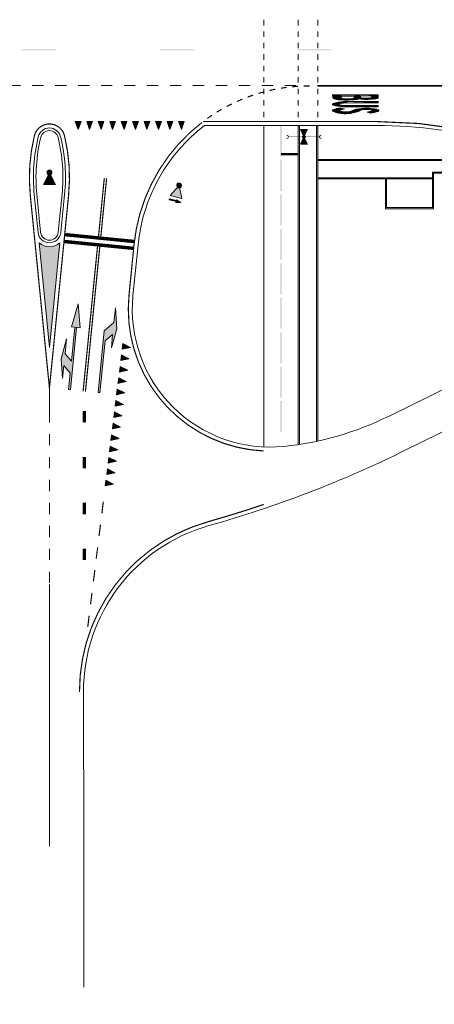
# Model space of a CAD drawing. Header units: metres. Extents: x -699 to 2316, y -1199 to 781.
# Tile 587 of 593: x 1278 to 1314, y 198 to 283. Entities that reach past the tile are written whole.
import ezdxf

# ---------------------------------------------------------------- set-up
doc = ezdxf.new("R2010")
doc.units = ezdxf.units.M
doc.header["$PDMODE"] = 1
for name, color, linetype, lineweight in [('B-WA-VH-VERHARDING-G', 252, 'Continuous', 18), ('B-WA-VW-MARKERING-G', 7, 'Continuous', 18), ('X-XX-AL-M', 7, 'Continuous', 18)]:
    doc.layers.add(name, color=color, linetype=linetype, lineweight=lineweight)
doc.styles.add('NLCS-ISO Standaard', font='NLCS-ISO.ttf')
doc.dimstyles.new('NLCS-M2000-T25-Pijl-A', dxfattribs={"dimtxt": 5, "dimasz": 3.75, "dimexe": 4, "dimexo": 4, "dimgap": 1.4, "dimtad": 1, "dimlfac": -1, "dimzin": 0, "dimdsep": 46, "dimtxsty": 'NLCS-ISO Standaard', "dimblk": 'Pijl', "dimblk1": 'Pijl', "dimblk2": 'Pijl', "dimcen": 2.5, "dimdle": 2, "dimclrd": 256, "dimclre": 256, "dimclrt": 256, "dimadec": 0, "dimazin": 0, "dimtfac": 1, "dimtofl": 0, "dimtmove": 0, "dimatfit": 3, "dimldrblk": 'Pijl', "dimfxl": 1, "dimtolj": 1, "dimtzin": 0, "dimlwd": 18, "dimlwe": 18, "dimarcsym": 0})

# ---------------------------------------------------------------- blocks, each defined once
blk = doc.blocks.new('70000004')
blk.add_lwpolyline([(-0.349125, -0.6982499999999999), (0, 0), (0.349125, -0.6982499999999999)], close=True)
at = {"const_width": 0.05}
blk.add_lwpolyline([(0, 0.115, -1), (0, -0.115, -1), (0, 0.115, -1)], format="xyb", dxfattribs=at)
blk.add_lwpolyline([(0, 0.14, -1), (0, -0.14, -1), (0, 0.14)], format="xyb", close=True)
for points in [[(-0.008142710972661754, 0.007405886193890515), (-0.008142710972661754, 0.007405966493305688), (-0.00814266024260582, 0.007405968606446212), (-0.008142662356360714, 0.007405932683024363), (-0.008142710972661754, 0.007405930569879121), (-0.008142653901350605, 0.007405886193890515)], [(-0.008142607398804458, 0.007405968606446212), (-0.00814257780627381, 0.007405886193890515), (-0.008142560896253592, 0.007405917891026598), (-0.008142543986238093, 0.007405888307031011), (-0.008142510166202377, 0.007405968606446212)], [(-0.00814241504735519, 0.007405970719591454), (-0.00814246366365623, 0.007405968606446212), (-0.008142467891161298, 0.007405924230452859), (-0.008142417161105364, 0.007405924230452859), (-0.008142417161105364, 0.007405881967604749), (-0.008142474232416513, 0.007405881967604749)]]:
    blk.add_lwpolyline(points)
for points in [[(0, 0), (-0.349125, -0.6982499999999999), (0.349125, -0.6982499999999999)], [(-0.09148301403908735, 0.09107076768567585), (0.09099107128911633, 0.09107076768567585), (-0.09224016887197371, -0.08983681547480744), (0.0917482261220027, -0.09135068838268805)]]:
    blk.add_solid(points)
blk = doc.blocks.new('70000006')
for points in [[(-0.349125, -0.6982499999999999), (0, 0), (0.349125, -0.6982499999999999)], [(0.3491249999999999, -0.92775), (0.06912499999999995, -0.84775), (0.06912499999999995, -0.8977499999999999), (-0.349125, -0.8977499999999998), (-0.349125, -0.9577499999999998), (0.06912499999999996, -0.95775), (0.06912499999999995, -1.00775)]]:
    blk.add_lwpolyline(points, close=True)
blk.add_lwpolyline([(0, 0.14, -1), (0, -0.14, -1), (0, 0.14)], format="xyb", close=True)
at = {"const_width": 0.05}
blk.add_lwpolyline([(0, 0.115, -1), (0, -0.115, -1), (0, 0.115, -1)], format="xyb", dxfattribs=at)
for points in [[(0, 0), (-0.349125, -0.6982499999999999), (0.349125, -0.6982499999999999)], [(-0.09148301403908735, 0.09107076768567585), (0.09099107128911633, 0.09107076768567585), (-0.09224016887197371, -0.08983681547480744), (0.0917482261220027, -0.09135068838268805)], [(0.06912499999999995, -0.8977499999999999), (0.06912499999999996, -0.95775), (-0.349125, -0.8977499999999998), (-0.349125, -0.9577499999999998)], [(0.3491249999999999, -0.92775), (0.06912499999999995, -0.84775), (0.06912499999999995, -1.00775)]]:
    blk.add_solid(points)
blk = doc.blocks.new('70001002')
blk.add_lwpolyline([(-0.209475, -0.4189499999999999), (0, 0), (0.209475, -0.4189499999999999)], close=True)
blk.add_lwpolyline([(0, 0.084, -1), (0, -0.084, -1), (0, 0.084)], format="xyb", close=True)
at = {"const_width": 0.03}
blk.add_lwpolyline([(0, 0.069, -1), (0, -0.069, -1), (0, 0.069, -1)], format="xyb", dxfattribs=at)
for points in [[(0, 0), (-0.209475, -0.4189499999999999), (0.209475, -0.4189499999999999)], [(-0.0548898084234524, 0.05464246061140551), (0.0545946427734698, 0.05464246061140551), (-0.05534410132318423, -0.05390208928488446), (0.05504893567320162, -0.05481041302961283)]]:
    blk.add_solid(points)
blk = doc.blocks.new('70001004')
at = {"const_width": 0.025}
blk.add_lwpolyline([(0.1150000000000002, 6.938893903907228e-18), (1.347118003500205, 6.938893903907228e-18)], dxfattribs=at)
blk.add_lwpolyline([(1.487118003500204, 0.1399999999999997, 1), (1.487118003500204, -0.1399999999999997, 1)], format="xyb")
blk = doc.blocks.new('Pijl')
h = blk.add_hatch(color=256)
h.paths.add_polyline_path([(2.220446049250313e-16, 0), (-1.75, 0.352142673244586), (-1.749922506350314, 1.310063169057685e-14)])
h.paths.add_polyline_path([(-1.749922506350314, 1.310063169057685e-14), (-1.749845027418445, -0.3520757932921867), (0, 0)])
for p, q in [((0, 0), (-1.75, 0.352142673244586)), ((-1.75, 0.352142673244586), (-1.749845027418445, -0.3520757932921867)), ((-1.901878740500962, 1.4210854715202e-14), (0, 0)), ((0, 0), (-1.749845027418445, -0.3520757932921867))]:
    blk.add_line(p, q)
blk = doc.blocks.new('*D97')
at = {"layer": 'Defpoints', "color": 0, "transparency": 16777216}
for p in [(1252.280027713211, 238.9769916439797), (1332.280027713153, 218.976991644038), (1332.280027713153, 153.7192290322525)]:
    blk.add_point(p, dxfattribs=at)
at = {"layer": 'X-XX-AL-M', "lineweight": 18, "transparency": 16777216}
for p, q in [((1252.280027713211, 234.9769916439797), (1252.280027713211, 149.7192290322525)), ((1332.280027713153, 214.976991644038), (1332.280027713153, 149.7192290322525)), ((1256.030027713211, 153.7192290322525), (1328.530027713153, 153.7192290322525))]:
    blk.add_line(p, q, dxfattribs=at)
at = {"layer": 'X-XX-AL-M', "lineweight": 18, "transparency": 16777216, "xscale": 3.75, "yscale": 3.75, "zscale": 3.75, "rotation": 180}
blk.add_blockref('Pijl', (1252.280027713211, 153.7192290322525), dxfattribs=at)
at = {"layer": 'X-XX-AL-M', "lineweight": 18, "transparency": 16777216, "xscale": 3.75, "yscale": 3.75, "zscale": 3.75}
blk.add_blockref('Pijl', (1332.280027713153, 153.7192290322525), dxfattribs=at)
at = {"layer": 'X-XX-AL-M', "transparency": 16777216, "insert": (1292.280027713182, 157.6211229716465), "char_height": 5, "attachment_point": 5, "style": 'NLCS-ISO Standaard'}
blk.add_mtext('\\A1;80.00 m1', dxfattribs=at)
blk = doc.blocks.new('*D101')
at = {"layer": 'Defpoints', "color": 0, "transparency": 16777216}
for p in [(1252.280027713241, 238.9769916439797), (1552.28002771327, 218.976991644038), (1552.28002771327, 137.2675853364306)]:
    blk.add_point(p, dxfattribs=at)
at = {"layer": 'X-XX-AL-M', "lineweight": 18, "transparency": 16777216}
for p, q in [((1252.280027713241, 234.9769916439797), (1252.280027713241, 133.2675853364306)), ((1552.28002771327, 214.976991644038), (1552.28002771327, 133.2675853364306)), ((1256.030027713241, 137.2675853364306), (1548.53002771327, 137.2675853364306))]:
    blk.add_line(p, q, dxfattribs=at)
at = {"layer": 'X-XX-AL-M', "lineweight": 18, "transparency": 16777216, "xscale": 3.75, "yscale": 3.75, "zscale": 3.75, "rotation": 180}
blk.add_blockref('Pijl', (1252.280027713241, 137.2675853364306), dxfattribs=at)
at = {"layer": 'X-XX-AL-M', "lineweight": 18, "transparency": 16777216, "xscale": 3.75, "yscale": 3.75, "zscale": 3.75}
blk.add_blockref('Pijl', (1552.28002771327, 137.2675853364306), dxfattribs=at)
at = {"layer": 'X-XX-AL-M', "transparency": 16777216, "insert": (1402.280027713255, 141.1694792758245), "char_height": 5, "attachment_point": 5, "style": 'NLCS-ISO Standaard'}
blk.add_mtext('\\A1;300.00 m1', dxfattribs=at)

msp = doc.modelspace()

# ---------------------------------------------------------------- hatches: boundary and pattern name
at = {"layer": 'B-WA-VW-MARKERING-G', "linetype": 'Continuous', "lineweight": 5}
for points in [[(1283.18836293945, 274.5847067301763), (1283.68836293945, 274.5847067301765), (1283.43836293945, 273.8847067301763)], [(1284.18836293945, 274.5847067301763), (1284.68836293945, 274.5847067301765), (1284.43836293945, 273.8847067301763)], [(1285.18836293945, 274.5847067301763), (1285.68836293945, 274.5847067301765), (1285.43836293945, 273.8847067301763)], [(1286.18836293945, 274.5847067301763), (1286.68836293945, 274.5847067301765), (1286.43836293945, 273.8847067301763)], [(1287.18836293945, 274.5847067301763), (1287.68836293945, 274.5847067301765), (1287.43836293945, 273.8847067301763)], [(1288.18836293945, 274.5847067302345), (1288.68836293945, 274.5847067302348), (1288.43836293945, 273.8847067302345)], [(1289.18836293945, 274.5847067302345), (1289.68836293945, 274.5847067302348), (1289.43836293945, 273.8847067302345)], [(1290.188362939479, 274.5847067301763), (1290.688362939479, 274.5847067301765), (1290.438362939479, 273.8847067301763)], [(1291.188362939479, 274.5847067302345), (1291.688362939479, 274.5847067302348), (1291.438362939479, 273.8847067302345)], [(1292.188362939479, 274.5847067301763), (1292.688362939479, 274.5847067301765), (1292.438362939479, 273.8847067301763)], [(1287.28102949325, 254.7483749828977), (1287.342645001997, 255.2445639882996), (1288.006501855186, 254.9102077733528)], [(1287.157798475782, 253.7559969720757), (1287.219413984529, 254.2521859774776), (1287.883270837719, 253.9178297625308)], [(1287.034567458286, 252.7636189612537), (1287.096182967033, 253.2598079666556), (1287.760039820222, 252.9254517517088)], [(1286.91133644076, 251.7712409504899), (1286.972951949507, 252.2674299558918), (1287.636808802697, 251.933073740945)], [(1286.788105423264, 250.7788629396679), (1286.849720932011, 251.2750519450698), (1287.5135777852, 250.940695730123)], [(1286.664874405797, 249.7864849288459), (1286.726489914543, 250.2826739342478), (1287.390346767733, 249.948317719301)], [(1286.541643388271, 248.7941069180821), (1286.603258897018, 249.2902959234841), (1287.267115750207, 248.9559397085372)], [(1286.418412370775, 247.8017289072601), (1286.480027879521, 248.2979179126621), (1287.143884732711, 247.9635616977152)], [(1286.295181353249, 246.8093508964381), (1286.356796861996, 247.3055399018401), (1287.020653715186, 246.9711836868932)], [(1286.171950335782, 245.8169728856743), (1286.233565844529, 246.3131618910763), (1286.897422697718, 245.9788056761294)], [(1286.048719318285, 244.8245948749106), (1286.110334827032, 245.3207838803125), (1286.774191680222, 244.9864276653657)], [(1285.925488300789, 243.8322168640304), (1285.987103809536, 244.3284058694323), (1286.650960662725, 243.9940496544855)], [(1285.802257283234, 242.8398388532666), (1285.863872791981, 243.3360278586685), (1286.527729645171, 243.0016716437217)]]:
    msp.add_hatch(color=252, dxfattribs=at).paths.add_polyline_path(points)
at = {"layer": 'B-WA-VW-MARKERING-G'}
h = msp.add_hatch(color=252, dxfattribs=at)
edge = h.paths.add_edge_path()
edge.add_arc((1280.937935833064, 265.0279662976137), 1.35000000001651, 227.8798369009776, 312.1201630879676, ccw=False)
edge.add_line((1280.03250745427, 264.0266174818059), (1280.93793583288, 254.9141842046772))
edge.add_line((1280.93793583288, 254.9141842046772), (1281.843364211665, 264.0266174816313))

# ---------------------------------------------------------------- linework, layer by layer
at = {"layer": 'B-WA-VH-VERHARDING-G'}
for p, q in [((1299.616409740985, 274.2327614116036), (1299.616409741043, 246.2382068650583)), ((1302.616409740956, 274.2327614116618), (1302.616409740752, 246.4437171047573)), ((1302.716409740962, 274.2327614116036), (1302.716409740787, 246.4437171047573)), ((1304.216409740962, 274.2327614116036), (1304.216409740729, 246.7546246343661)), ((1304.316409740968, 274.2327614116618), (1304.316409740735, 246.7546246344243)), ((1350.669047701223, 271.284706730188), (1304.316409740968, 271.2847067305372)), ((1350.669047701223, 271.1847067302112), (1304.316409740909, 271.1847067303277)), ((1314.316409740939, 269.6847067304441), (1304.316409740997, 269.6847067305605)), ((1314.31640974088, 269.5847067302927), (1304.31640974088, 269.5847067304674)), ((1310.21640974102, 269.5847067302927), (1310.216409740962, 266.984706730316)), ((1310.316409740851, 269.5847067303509), (1310.316409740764, 267.0847067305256)), ((1350.669047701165, 270.1847067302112), (1314.316409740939, 270.1847067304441)), ((1314.316409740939, 270.1847067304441), (1314.316409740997, 267.0847067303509)), ((1350.669047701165, 270.0847067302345), (1314.416409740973, 270.0847067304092)), ((1314.416409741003, 270.0847067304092), (1314.416409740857, 266.984706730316)), ((1314.416409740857, 266.984706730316), (1310.216409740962, 266.984706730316)), ((1314.316409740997, 267.0847067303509), (1310.316409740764, 267.0847067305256)), ((1310.475028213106, 248.9034813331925), (1322.031092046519, 254.6025418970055)), ((1311.934630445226, 245.9438257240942), (1323.490694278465, 251.6428862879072)), ((1283.905741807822, 224.9043739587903), (1283.941279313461, 211.4511052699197))]:
    msp.add_line(p, q, dxfattribs=at)
at = {"layer": 'B-WA-VH-VERHARDING-G', "flags": 128}
for points in [[(1279.966275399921, 273.2605270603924, 0.08462022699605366), (1279.614683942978, 268.2316865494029), (1279.942835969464, 264.9290913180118, 0.905562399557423), (1281.9330356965, 264.9290913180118), (1282.261187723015, 268.2316865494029, 0.08462022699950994), (1281.909596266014, 273.2605270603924, 0.7858907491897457)], [(1280.1848989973, 273.2073413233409, 0.08462022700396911), (1279.838581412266, 268.2539334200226), (1280.166733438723, 264.9513381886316, 0.9055623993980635), (1281.709138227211, 264.9513381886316), (1282.037290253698, 268.2539334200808, 0.08462022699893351), (1281.690972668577, 273.2073413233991, 0.7858907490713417)]]:
    msp.add_lwpolyline(points, format="xyb", close=True, dxfattribs=at)
msp.add_lwpolyline([(1294.444701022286, 274.2347067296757), (1309.444701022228, 274.2347067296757, -0.06820823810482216), (1320.206874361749, 272.7597067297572, 0.0682082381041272), (1330.969047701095, 271.2847067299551)], format="xyb", dxfattribs=at)
at = {"layer": 'B-WA-VH-VERHARDING-G'}
msp.add_polyline3d([(1283.94248805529, 211.4511052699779, -2.383661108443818), (1283.935237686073, 199.1853751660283, -2.30069760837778)], dxfattribs=at)
for centre, radius, start, end in [((1303.583104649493, 262.3397675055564), 14.99999999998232, 127.5336243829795, 174.3256094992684), ((1300.159571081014, 258.2259078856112), 12, 174.3256094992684, 275.8333968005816), ((1298.665519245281, 272.8497858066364), 26.7, 275.8333968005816, 296.25095931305), ((1267.704259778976, 335.6303593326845), 99.99999999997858, 285.7426379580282, 296.25095931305), ((1298.905689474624, 224.9439970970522), 15, 105.7426379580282, 180.1513494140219)]:
    msp.add_arc(centre, radius, start, end, dxfattribs=at)
at = {"layer": 'B-WA-VW-MARKERING-G', "color": 252}
msp.add_line((1288.656606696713, 263.8228922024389), (1288.21837271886, 259.4124076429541), dxfattribs=at)
at = {"layer": 'B-WA-VW-MARKERING-G', "color": 252, "flags": 128}
for points in [[(1299.616409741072, 283.4597067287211), (1299.616409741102, 282.9597067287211)], [(1302.616409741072, 283.4597067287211), (1302.616409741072, 282.9597067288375)], [(1304.316409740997, 283.4597067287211), (1304.316409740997, 282.9597067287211)], [(1280.938740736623, 249.3743606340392), (1280.938807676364, 248.3743606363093)], [(1285.631345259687, 241.4634862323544), (1285.50811424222, 240.4711082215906)]]:
    msp.add_lwpolyline(points, dxfattribs=at)
msp.add_lwpolyline([(1303.593058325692, 277.689764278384, 0.00814350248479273), (1303.093141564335, 277.6819458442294, 0.00814350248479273)], format="xyb", dxfattribs=at)
for points, const_width in [([(1304.290842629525, 277.7097067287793), (1773.802460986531, 277.7097067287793)], 0.15), ([(1302.616409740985, 271.7533536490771), (1301.116409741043, 271.7533536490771)], 0.2), ([(1285.201349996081, 264.4466549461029), (1285.720443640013, 269.6709292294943)], 0.1), ([(1285.400369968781, 264.426879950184), (1285.919463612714, 269.6511542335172)], 0.1), ([(1282.206480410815, 264.1412762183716), (1288.276589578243, 263.5381388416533)], 0.3), ([(1282.265805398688, 264.7383361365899), (1288.338439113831, 264.1349479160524)], 0.3), ([(1283.873480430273, 251.0826792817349), (1285.127193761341, 263.7003300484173)], 0.1), ([(1284.072500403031, 251.0629042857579), (1285.326213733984, 263.6805550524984)], 0.1), ([(1280.938740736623, 249.3743606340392), (1280.937935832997, 251.3743604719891)], 0.1), ([(1280.941279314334, 211.4510341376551), (1280.939751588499, 234.2734385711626)], 0.1)]:
    msp.add_lwpolyline(points, dxfattribs=dict(at, const_width=const_width))
at = {"layer": 'B-WA-VW-MARKERING-G', "color": 252, "const_width": 0.04}
for points in [[(1309.557648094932, 276.3068532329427), (1306.561786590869, 276.3006433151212, 0.05426334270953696), (1305.652715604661, 276.1457202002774, 0.6679385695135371), (1305.638712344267, 276.0478284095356), (1305.670409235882, 276.0384997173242, 0.05911131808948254), (1306.502733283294, 275.8959305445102), (1309.561414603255, 275.8945444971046), (1309.559750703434, 275.9766758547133), (1306.459809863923, 275.9743212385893, -0.05744892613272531), (1306.172906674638, 276.0447114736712), (1306.166586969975, 276.0477113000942, -0.8556199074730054), (1306.172650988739, 276.1406708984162), (1306.191397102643, 276.146642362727, -0.1045761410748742), (1306.558218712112, 276.2219534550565), (1309.560641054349, 276.2348266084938)], [(1307.524600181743, 276.8233992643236), (1306.350615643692, 276.831690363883), (1306.345081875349, 276.6548677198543, 0.2086857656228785), (1306.467958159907, 276.5815783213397, 0.07801118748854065), (1307.368900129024, 276.575601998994, 0.2785012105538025), (1307.524460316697, 276.6564322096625)], [(1309.006165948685, 276.8376622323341), (1308.014282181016, 276.8287353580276), (1308.01919786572, 276.6953236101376, 0.2505958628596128), (1308.140532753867, 276.618285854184, 0.04445974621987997), (1308.873751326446, 276.614563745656, 0.2448363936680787), (1309.019920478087, 276.6980789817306)], [(1305.63366109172, 275.5885078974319, 0.6834424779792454), (1305.630488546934, 275.5185459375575), (1305.656420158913, 275.5034686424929, 0.1225689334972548), (1306.620223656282, 275.29210002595, 0.0701948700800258), (1307.39511377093, 275.3545554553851, 0.07623129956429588), (1307.876163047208, 275.5161709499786, -0.145969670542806), (1308.525041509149, 275.6674745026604, -0.06399529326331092), (1309.086502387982, 275.6120662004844, -0.7638185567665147), (1309.06635645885, 275.502021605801, -0.007564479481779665), (1308.696920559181, 275.4139730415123), (1308.948298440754, 275.3448815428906, 0.04908389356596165), (1309.585857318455, 275.4850472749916, 0.8693145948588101), (1309.575555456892, 275.5988915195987, 0.07107196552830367), (1308.346028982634, 275.7281609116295, 0.05032741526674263), (1307.456701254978, 275.5825685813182, -0.08965661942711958), (1306.978373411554, 275.4162459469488, -0.1123007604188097), (1306.226572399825, 275.4855039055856, -0.8911024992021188), (1306.215987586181, 275.5892651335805, 0.006021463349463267), (1306.553758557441, 275.6762276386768, -0.04136034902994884), (1306.302199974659, 275.7538067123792, 0.07391560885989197)]]:
    msp.add_lwpolyline(points, format="xyb", close=True, dxfattribs=at)
at = {"layer": 'B-WA-VW-MARKERING-G', "color": 252}
for points in [[(1309.576832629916, 276.3268930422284), (1306.561162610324, 276.3206420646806, 0.05428335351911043), (1305.647474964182, 276.1650228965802, 0.6798732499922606), (1305.630858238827, 276.0292917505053), (1305.664733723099, 276.0193219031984, 0.05914695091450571), (1306.502213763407, 275.8759307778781), (1309.581824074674, 275.8745352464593), (1309.579349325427, 275.9966907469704), (1306.461067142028, 275.994322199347, -0.05702662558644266), (1306.180686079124, 276.0631575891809), (1306.172861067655, 276.0668719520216, -0.9186204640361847), (1306.176342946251, 276.1208567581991), (1306.198450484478, 276.1278989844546, -0.1048964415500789), (1306.558202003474, 276.2019531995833), (1309.581485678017, 276.2149157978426)], [(1309.56981745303, 276.9085689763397), (1305.613328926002, 276.9088913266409), (1305.622252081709, 276.6449887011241, 0.159768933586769), (1306.321862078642, 276.480324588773, 0.04275537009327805), (1307.61038506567, 276.4951024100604, 0.06277424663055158), (1307.914936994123, 276.5573080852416, 0.00102335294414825), (1308.498621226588, 276.4946173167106, 0.02558354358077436), (1309.365503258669, 276.5771571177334, 0.01965597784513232), (1309.569214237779, 276.6146671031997)], [(1307.504583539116, 276.8035401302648), (1306.369995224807, 276.8115529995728), (1306.365290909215, 276.6612341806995, 0.198453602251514), (1306.470825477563, 276.6013752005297, 0.07823556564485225), (1307.368108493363, 276.5957082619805, 0.2724272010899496), (1307.504465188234, 276.6622560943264)], [(1308.988056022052, 276.8174984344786), (1308.03502582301, 276.8089212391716), (1308.038998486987, 276.7011030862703, 0.2415488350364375), (1308.142209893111, 276.6382164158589, 0.04450005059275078), (1308.8725377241, 276.6345322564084, 0.2344946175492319), (1308.999312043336, 276.7032704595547)], [(1305.626584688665, 275.6072227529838, 0.6713145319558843), (1305.621283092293, 275.500763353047), (1305.646943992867, 275.48584345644, 0.1225432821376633), (1306.619905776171, 275.2720834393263, 0.0700726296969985), (1307.399015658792, 275.3349337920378, 0.07622284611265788), (1307.885714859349, 275.4985940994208, -0.1462650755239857), (1308.524725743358, 275.6474563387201, -0.06381814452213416), (1309.079626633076, 275.5931243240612, -0.7583866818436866), (1309.063186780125, 275.5218523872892, -0.009216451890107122), (1308.613465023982, 275.4161692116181), (1308.946766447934, 275.3245609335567, 0.04931818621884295), (1309.591297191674, 275.46578537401, 0.852337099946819), (1309.578660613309, 275.6187335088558, 0.07098109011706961), (1308.345040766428, 275.7481379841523, 0.05048180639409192), (1307.44906052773, 275.6012233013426, -0.09006388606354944), (1306.975506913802, 275.4360409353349, -0.1127779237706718), (1306.229537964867, 275.5055781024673, -0.9320101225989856), (1306.220487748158, 275.5697762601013, 0.007511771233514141), (1306.642106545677, 275.67965909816, -0.05575747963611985), (1306.305169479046, 275.7741743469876, 0.07437488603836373)]]:
    msp.add_lwpolyline(points, format="xyb", close=True, dxfattribs=at)
at = {"layer": 'B-WA-VW-MARKERING-G', "color": 252, "const_width": 0.04}
for points in [[(1309.549776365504, 276.8885706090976), (1305.634016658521, 276.8888896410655), (1305.641874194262, 276.6565027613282, 0.1576984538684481)], [(1305.642680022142, 276.6560217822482, 0.157486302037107), (1306.321738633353, 276.5003887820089, 0.04281576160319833), (1307.60865758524, 276.5150287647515, 0.06372259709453), (1307.91269179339, 276.5776734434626, 0.001028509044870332), (1308.499233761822, 276.5146634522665, 0.02553969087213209), (1309.362657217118, 276.5969535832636, 0.0181305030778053), (1309.549247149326, 276.6307229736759), (1309.549776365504, 276.8885706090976)]]:
    msp.add_lwpolyline(points, format="xyb", dxfattribs=at)
at = {"layer": 'B-WA-VW-MARKERING-G', "color": 252, "linetype": 'Continuous', "lineweight": 5}
for points in [[(1283.18836293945, 274.5847067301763), (1283.68836293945, 274.5847067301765), (1283.43836293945, 273.8847067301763)], [(1284.18836293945, 274.5847067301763), (1284.68836293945, 274.5847067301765), (1284.43836293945, 273.8847067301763)], [(1285.18836293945, 274.5847067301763), (1285.68836293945, 274.5847067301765), (1285.43836293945, 273.8847067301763)], [(1286.18836293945, 274.5847067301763), (1286.68836293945, 274.5847067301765), (1286.43836293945, 273.8847067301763)], [(1287.18836293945, 274.5847067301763), (1287.68836293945, 274.5847067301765), (1287.43836293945, 273.8847067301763)], [(1288.18836293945, 274.5847067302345), (1288.68836293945, 274.5847067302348), (1288.43836293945, 273.8847067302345)], [(1289.18836293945, 274.5847067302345), (1289.68836293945, 274.5847067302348), (1289.43836293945, 273.8847067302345)], [(1290.188362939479, 274.5847067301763), (1290.688362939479, 274.5847067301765), (1290.438362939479, 273.8847067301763)], [(1291.188362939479, 274.5847067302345), (1291.688362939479, 274.5847067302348), (1291.438362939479, 273.8847067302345)], [(1292.188362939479, 274.5847067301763), (1292.688362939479, 274.5847067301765), (1292.438362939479, 273.8847067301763)], [(1287.28102949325, 254.7483749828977), (1287.342645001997, 255.2445639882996), (1288.006501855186, 254.9102077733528)], [(1287.157798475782, 253.7559969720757), (1287.219413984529, 254.2521859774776), (1287.883270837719, 253.9178297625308)], [(1287.034567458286, 252.7636189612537), (1287.096182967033, 253.2598079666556), (1287.760039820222, 252.9254517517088)], [(1286.91133644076, 251.7712409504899), (1286.972951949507, 252.2674299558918), (1287.636808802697, 251.933073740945)], [(1286.788105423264, 250.7788629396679), (1286.849720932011, 251.2750519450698), (1287.5135777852, 250.940695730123)], [(1286.664874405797, 249.7864849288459), (1286.726489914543, 250.2826739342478), (1287.390346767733, 249.948317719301)], [(1286.541643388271, 248.7941069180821), (1286.603258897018, 249.2902959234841), (1287.267115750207, 248.9559397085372)], [(1286.418412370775, 247.8017289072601), (1286.480027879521, 248.2979179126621), (1287.143884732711, 247.9635616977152)], [(1286.295181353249, 246.8093508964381), (1286.356796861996, 247.3055399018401), (1287.020653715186, 246.9711836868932)], [(1286.171950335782, 245.8169728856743), (1286.233565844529, 246.3131618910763), (1286.897422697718, 245.9788056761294)], [(1286.048719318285, 244.8245948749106), (1286.110334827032, 245.3207838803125), (1286.774191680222, 244.9864276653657)], [(1285.925488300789, 243.8322168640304), (1285.987103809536, 244.3284058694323), (1286.650960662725, 243.9940496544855)], [(1285.802257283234, 242.8398388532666), (1285.863872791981, 243.3360278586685), (1286.527729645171, 243.0016716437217)]]:
    msp.add_lwpolyline(points, close=True, dxfattribs=at)
at = {"layer": 'B-WA-VW-MARKERING-G', "color": 252, "const_width": 0.1, "flags": 128}
for points in [[(1294.231471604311, 274.5122553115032, 0.2070535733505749), (1288.308321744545, 263.8574984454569), (1287.870087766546, 259.4470138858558, 0.4304284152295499), (1299.616409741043, 245.8878579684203, 0.4304284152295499)], [(1294.326541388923, 274.5847067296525), (1309.444701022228, 274.5847067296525, -0.06820823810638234), (1320.301043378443, 273.0968004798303, 0.04618088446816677), (1327.491512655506, 271.7875011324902)], [(1299.616409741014, 241.2283615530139, -0.01280680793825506), (1294.740976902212, 239.7182202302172, 0.3365794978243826), (1283.555743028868, 224.9034494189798)]]:
    msp.add_lwpolyline(points, format="xyb", dxfattribs=at)
msp.add_lwpolyline([(1279.626194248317, 273.3432604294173, 0.08462022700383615), (1279.266398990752, 268.1970803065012), (1280.937935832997, 251.3743604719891), (1282.609472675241, 268.1970803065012, 0.08462022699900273), (1282.249677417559, 273.3432604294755, 0.7858907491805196)], format="xyb", close=True, dxfattribs=at)
at = {"layer": 'B-WA-VW-MARKERING-G', "color": 252, "flags": 128}
msp.add_lwpolyline([(1281.843364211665, 264.0266174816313, -0.3850676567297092), (1280.03250745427, 264.0266174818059), (1280.93793583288, 254.9141842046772)], format="xyb", close=True, dxfattribs=at)
at = {"layer": 'B-WA-VW-MARKERING-G', "color": 252}
for points in [[(1283.445034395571, 258.7097074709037), (1282.850096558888, 256.6906298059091)], [(1283.619338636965, 256.614196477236), (1283.446618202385, 258.7053346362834)], [(1285.333886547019, 250.9635534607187), (1285.170530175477, 250.9768222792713), (1285.706449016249, 256.3672145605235), (1286.562743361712, 257.0697622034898), (1286.694767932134, 258.3611765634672)], [(1286.699250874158, 258.364985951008), (1286.815192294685, 256.5296535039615), (1286.339317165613, 254.8842917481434), (1286.442296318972, 256.0236451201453), (1285.782072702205, 255.4741989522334)], [(1283.143700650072, 256.6655048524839), (1282.847624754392, 253.6972260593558), (1282.307606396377, 254.3633119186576), (1282.438323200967, 255.6631045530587), (1281.946792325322, 253.9091282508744), (1282.08732326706, 252.1881993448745), (1282.203370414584, 253.3263700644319), (1282.758091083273, 252.660662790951), (1282.613152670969, 251.2389823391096), (1282.759349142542, 251.2177364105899), (1283.299365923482, 256.6536242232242)], [(1283.619338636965, 256.614196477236), (1282.850096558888, 256.6906298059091)], [(1285.782072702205, 255.4741989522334), (1285.333886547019, 250.9635534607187)], [(1283.971376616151, 249.3755811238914), (1283.971779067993, 248.3755812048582)]]:
    msp.add_lwpolyline(points, dxfattribs=at)
for points in [[(1305.641179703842, 276.6561769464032), (1305.622437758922, 276.6561769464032), (1305.632849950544, 276.6395126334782), (1305.623131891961, 276.6450674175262)], [(1305.874386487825, 276.8733207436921), (1306.101853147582, 276.5047825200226), (1305.627697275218, 276.8893441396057), (1305.646919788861, 276.6489931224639)], [(1306.137461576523, 276.1144457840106), (1305.635206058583, 276.1211221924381), (1306.16415954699, 276.1361441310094), (1306.125781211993, 276.2412977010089)], [(1305.963958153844, 276.5659117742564), (1305.961875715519, 276.5249452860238), (1305.814022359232, 276.6145161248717), (1305.819575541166, 276.579104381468)], [(1306.34854236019, 276.8797301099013), (1306.338931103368, 276.5111918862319), (1305.874386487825, 276.8733207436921), (1306.101853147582, 276.5047825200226)], [(1306.16415954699, 276.1361441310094), (1306.125781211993, 276.2412977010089), (1306.406109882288, 276.2112538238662), (1306.419458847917, 276.286363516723)], [(1306.534360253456, 276.568876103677), (1306.380579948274, 276.5047825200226), (1306.335727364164, 276.6489931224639), (1306.255633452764, 276.4951684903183)], [(1307.537135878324, 276.8797301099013), (1307.540339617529, 276.8284552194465), (1306.290874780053, 276.8637067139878), (1306.303689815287, 276.8092271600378)], [(1306.992497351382, 276.5464433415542), (1306.902792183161, 276.4791450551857), (1306.534360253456, 276.568876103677), (1306.380579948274, 276.5047825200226)], [(1306.406109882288, 276.2112538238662), (1306.419458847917, 276.286363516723), (1306.908365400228, 276.2195993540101), (1306.906696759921, 276.3063927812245)], [(1307.364133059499, 276.5592620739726), (1307.309669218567, 276.4855544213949), (1306.992497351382, 276.5464433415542), (1306.902792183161, 276.4791450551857)], [(1306.908365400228, 276.2195993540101), (1306.906696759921, 276.3063927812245), (1308.284979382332, 276.2279448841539), (1308.286647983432, 276.2980472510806)], [(1307.514709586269, 276.6329697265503), (1307.514709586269, 276.5047825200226), (1307.364133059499, 276.5592620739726), (1307.309669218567, 276.4855544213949)], [(1307.543543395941, 276.6329697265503), (1307.501894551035, 276.6297650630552), (1307.540339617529, 276.5111918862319), (1307.485875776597, 276.5176012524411)], [(1307.812658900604, 276.8733207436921), (1307.883141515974, 276.5752854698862), (1307.521117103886, 276.9021628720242), (1307.521117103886, 276.5208059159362)], [(1308.004884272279, 276.8797301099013), (1308.017699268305, 276.652197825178), (1307.812658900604, 276.8733207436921), (1307.883141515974, 276.5752854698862)], [(1308.062551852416, 276.6105369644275), (1307.905567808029, 276.5816948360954), (1308.014495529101, 276.6810399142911), (1307.847900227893, 276.5752854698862)], [(1308.626412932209, 276.6169463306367), (1308.52068898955, 276.5079871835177), (1308.113811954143, 276.6361743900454), (1307.899160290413, 276.5784901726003)], [(1309.020474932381, 276.8893441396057), (1309.017271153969, 276.8412739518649), (1307.927994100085, 276.8925488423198), (1308.008088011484, 276.8252505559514)], [(1308.284979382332, 276.2279448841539), (1308.286647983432, 276.2980472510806), (1309.124296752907, 276.2296140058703), (1309.122628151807, 276.2980472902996)], [(1308.924362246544, 276.6201509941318), (1308.908343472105, 276.543238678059), (1308.626412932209, 276.6169463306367), (1308.52068898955, 276.5079871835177)], [(1309.030086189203, 276.6842446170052), (1309.030086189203, 276.5656714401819), (1308.924362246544, 276.6201509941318), (1308.908343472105, 276.543238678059)], [(1309.54401497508, 276.8724428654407), (1309.54401497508, 276.6343436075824), (1309.011578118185, 276.8787086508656), (1309.03037001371, 276.5654201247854)], [(1309.124296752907, 276.2296140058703), (1309.122628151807, 276.2980472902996), (1309.549795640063, 276.2296140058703), (1309.544789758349, 276.3013854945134)], [(1309.567814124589, 276.6320950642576), (1309.570040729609, 276.6127925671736), (1309.547032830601, 276.6402614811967), (1309.554454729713, 276.613534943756)], [(1309.570040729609, 276.9090116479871), (1309.570040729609, 276.8882243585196), (1309.550743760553, 276.9082692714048), (1309.54851719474, 276.8897091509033)], [(1305.807074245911, 275.6370819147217), (1306.167496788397, 275.5335974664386), (1305.615182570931, 275.5719868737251), (1306.175839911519, 275.4935389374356)], [(1305.615182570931, 275.5719868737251), (1306.175839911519, 275.4935389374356), (1305.620188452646, 275.5302592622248), (1306.195863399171, 275.4751787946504)], [(1305.620188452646, 275.5302592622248), (1306.195863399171, 275.4751787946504), (1306.060704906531, 275.3583414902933), (1306.234241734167, 275.4651641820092)], [(1306.122443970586, 276.0860709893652), (1305.63854329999, 276.0560271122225), (1306.137461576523, 276.1144457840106), (1305.635206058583, 276.1211221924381)], [(1306.147473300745, 276.0510197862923), (1305.928883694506, 275.9842556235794), (1306.122443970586, 276.0860709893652), (1305.63854329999, 276.0560271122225)], [(1305.988954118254, 275.7038461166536), (1306.2092123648, 275.5853396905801), (1305.807074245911, 275.6370819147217), (1306.167496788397, 275.5335974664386)], [(1306.270951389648, 276.0076230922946), (1306.219224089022, 275.9224987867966), (1306.147473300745, 276.0510197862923), (1305.928883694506, 275.9842556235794)], [(1306.304323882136, 275.7739484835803), (1306.47118618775, 275.6754713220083), (1305.988954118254, 275.7038461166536), (1306.2092123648, 275.5853396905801)], [(1306.060704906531, 275.3583414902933), (1306.234241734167, 275.4651641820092), (1306.406109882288, 275.3049301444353), (1306.451162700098, 275.4134219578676)], [(1306.451162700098, 275.9742410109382), (1306.457837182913, 275.897462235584), (1306.270951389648, 276.0076230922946), (1306.219224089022, 275.9224987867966)], [(1306.312667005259, 275.7739484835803), (1306.299318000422, 275.7739484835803), (1306.309329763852, 275.758926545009), (1306.282631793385, 275.758926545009)], [(1306.406109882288, 275.3049301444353), (1306.451162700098, 275.4134219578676), (1306.903359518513, 275.2782244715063), (1306.928388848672, 275.4034073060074)], [(1307.04352385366, 275.9742410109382), (1307.046861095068, 275.9024695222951), (1306.451162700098, 275.9742410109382), (1306.457837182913, 275.897462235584)], [(1306.639717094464, 275.678809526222), (1306.554617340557, 275.692162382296), (1306.549611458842, 275.6571111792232)], [(1306.903359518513, 275.2782244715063), (1306.928388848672, 275.4034073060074), (1307.290480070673, 275.3232902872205), (1307.295485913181, 275.5085608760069)], [(1307.754357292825, 275.9775792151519), (1307.777718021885, 275.8924549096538), (1307.04352385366, 275.9742410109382), (1307.046861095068, 275.9024695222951)], [(1307.290480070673, 275.3232902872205), (1307.295485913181, 275.5085608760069), (1307.604181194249, 275.4084146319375), (1307.452336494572, 275.5820014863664)], [(1307.604181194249, 275.4084146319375), (1307.452336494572, 275.5820014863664), (1307.954592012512, 275.566979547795), (1307.934568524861, 275.6854859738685)], [(1308.592006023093, 275.9742410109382), (1308.570313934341, 275.88410937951), (1307.754357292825, 275.9775792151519), (1307.777718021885, 275.8924549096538)], [(1307.954592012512, 275.566979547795), (1307.934568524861, 275.6854859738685), (1308.174850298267, 275.6437583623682), (1308.173181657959, 275.7171989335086)], [(1308.174850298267, 275.6437583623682), (1308.173181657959, 275.7171989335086), (1308.602017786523, 275.665456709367), (1308.623709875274, 275.7405664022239)], [(1309.553132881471, 275.9525426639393), (1309.553132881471, 275.8924549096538), (1308.592006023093, 275.9742410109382), (1308.570313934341, 275.88410937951)], [(1308.602017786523, 275.665456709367), (1308.623709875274, 275.7405664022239), (1308.962440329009, 275.6370819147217), (1308.964108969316, 275.7005079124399)], [(1308.615844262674, 275.415395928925), (1308.691477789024, 275.4360879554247), (1308.712810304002, 275.3888842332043)], [(1309.090924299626, 275.5002153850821), (1309.18770445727, 275.3950617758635), (1308.755531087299, 275.4200983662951), (1308.945754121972, 275.3416504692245)], [(1308.962440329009, 275.6370819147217), (1308.964108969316, 275.7005079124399), (1309.075906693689, 275.6203908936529), (1309.110947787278, 275.6871550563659)], [(1309.075906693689, 275.6203908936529), (1309.110947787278, 275.6871550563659), (1309.1192909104, 275.5636413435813), (1309.386270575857, 275.6153835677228)], [(1309.099267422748, 275.5102299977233), (1309.528103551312, 275.4718405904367), (1309.090924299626, 275.5002153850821), (1309.18770445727, 275.3950617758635)], [(1309.117622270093, 275.5269210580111), (1309.623215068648, 275.5285901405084), (1309.099267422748, 275.5102299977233), (1309.528103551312, 275.4718405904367)], [(1309.1192909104, 275.5636413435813), (1309.386270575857, 275.6153835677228), (1309.110947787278, 275.540273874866), (1309.591511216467, 275.5769941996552)], [(1309.110947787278, 275.540273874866), (1309.591511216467, 275.5769941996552), (1309.117622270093, 275.5269210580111), (1309.623215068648, 275.5285901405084)], [(1283.445034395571, 258.7097074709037), (1282.850096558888, 256.6906298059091), (1283.619338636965, 256.614196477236)], [(1286.442296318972, 256.0236451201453), (1286.815192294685, 256.5296535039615), (1286.562743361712, 257.0697622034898), (1286.699250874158, 258.364985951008)], [(1282.613152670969, 251.2389823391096), (1282.759349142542, 251.2177364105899), (1283.143700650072, 256.6655048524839), (1283.299365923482, 256.6536242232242)], [(1286.562743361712, 257.0697622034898), (1286.442296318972, 256.0236451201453), (1285.706449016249, 256.3672145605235), (1285.782072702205, 255.4741989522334)], [(1286.339317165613, 254.8842917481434), (1286.339317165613, 254.8842917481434), (1286.442296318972, 256.0236451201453), (1286.815192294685, 256.5296535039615)], [(1282.438323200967, 255.6631045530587), (1282.08732326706, 252.1881993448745), (1281.946792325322, 253.9091282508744)], [(1285.706449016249, 256.3672145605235), (1285.782072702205, 255.4741989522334), (1285.170530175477, 250.9768222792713), (1285.333886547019, 250.9635534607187)], [(1282.307606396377, 254.3633119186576), (1282.203370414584, 253.3263700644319), (1282.847624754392, 253.6972260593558), (1282.758091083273, 252.660662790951)]]:
    msp.add_solid(points, dxfattribs=at)
for points in [[(1299.666409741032, 283.4597067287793), (1299.566409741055, 283.4597067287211), (1299.666409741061, 282.9597067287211), (1299.566409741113, 282.9597067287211)], [(1302.66640974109, 283.4597067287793), (1302.566409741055, 283.4597067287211), (1302.666409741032, 282.9597067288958), (1302.566409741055, 282.9597067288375)], [(1304.366409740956, 283.4597067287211), (1304.266409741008, 283.4597067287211), (1304.366409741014, 282.9597067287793), (1304.266409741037, 282.9597067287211)], [(1299.66640974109, 282.4597067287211), (1299.566409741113, 282.4597067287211), (1299.66640974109, 281.9597067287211), (1299.566409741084, 281.9597067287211)], [(1302.666409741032, 282.4597067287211), (1302.566409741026, 282.4597067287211), (1302.666409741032, 281.9597067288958), (1302.566409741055, 281.9597067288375)], [(1304.366409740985, 282.4597067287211), (1304.266409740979, 282.4597067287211), (1304.366409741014, 281.9597067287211), (1304.266409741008, 281.9597067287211)], [(1299.666409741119, 281.4597067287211), (1299.566409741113, 281.4597067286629), (1299.66640974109, 280.9597067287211), (1299.566409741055, 280.9597067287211)], [(1302.666409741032, 281.4597067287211), (1302.566409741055, 281.4597067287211), (1302.666409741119, 280.9597067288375), (1302.566409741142, 280.9597067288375)], [(1304.366409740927, 281.4597067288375), (1304.26640974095, 281.4597067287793), (1304.366409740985, 280.9597067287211), (1304.266409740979, 280.9597067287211)], [(1278.530027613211, 280.8847067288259), (1278.530027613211, 280.784706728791), (1281.530027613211, 280.8847067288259), (1281.530027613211, 280.784706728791)], [(1290.530027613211, 280.8847067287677), (1290.530027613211, 280.784706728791), (1293.530027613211, 280.8847067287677), (1293.530027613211, 280.784706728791)], [(1302.530027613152, 280.8847067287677), (1302.530027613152, 280.784706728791), (1305.530027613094, 280.8847067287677), (1305.530027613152, 280.7847067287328)], [(1299.666409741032, 280.4597067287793), (1299.566409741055, 280.4597067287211), (1299.666409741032, 279.9597067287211), (1299.566409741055, 279.9597067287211)], [(1302.666409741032, 280.4597067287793), (1302.566409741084, 280.4597067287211), (1302.666409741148, 279.9597067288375), (1302.566409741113, 279.9597067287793)], [(1304.366409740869, 280.4597067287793), (1304.266409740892, 280.4597067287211), (1304.366409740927, 279.9597067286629), (1304.26640974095, 279.9597067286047)], [(1299.666409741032, 279.4597067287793), (1299.566409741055, 279.4597067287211), (1299.666409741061, 278.9597067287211), (1299.566409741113, 278.9597067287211)], [(1302.66640974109, 279.4597067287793), (1302.566409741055, 279.4597067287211), (1302.666409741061, 278.9597067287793), (1302.566409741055, 278.9597067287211)], [(1304.366409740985, 279.4597067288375), (1304.26640974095, 279.4597067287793), (1304.366409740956, 278.9597067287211), (1304.266409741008, 278.9597067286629)], [(1299.66640974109, 278.4597067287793), (1299.566409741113, 278.4597067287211), (1299.66640974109, 277.9597067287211), (1299.566409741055, 277.9597067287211)], [(1302.666409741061, 278.4597067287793), (1302.566409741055, 278.4597067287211), (1302.666409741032, 277.9597067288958), (1302.566409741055, 277.9597067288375)], [(1304.366409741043, 278.4597067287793), (1304.266409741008, 278.4597067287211), (1304.366409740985, 277.9597067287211), (1304.266409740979, 277.9597067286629)], [(1277.432427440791, 277.784706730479), (1277.43242744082, 277.6847067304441), (1278.432427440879, 277.7847067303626), (1278.432427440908, 277.6847067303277)], [(1279.432427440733, 277.7847067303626), (1279.432427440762, 277.6847067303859), (1280.43242744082, 277.7847067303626), (1280.432427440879, 277.6847067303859)], [(1281.432427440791, 277.784706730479), (1281.43242744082, 277.6847067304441), (1282.43242744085, 277.7847067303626), (1282.432427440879, 277.6847067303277)], [(1283.432427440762, 277.7847067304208), (1283.432427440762, 277.6847067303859), (1284.432427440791, 277.784706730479), (1284.43242744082, 277.6847067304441)], [(1285.43242744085, 277.7847067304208), (1285.432427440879, 277.6847067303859), (1286.432427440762, 277.7847067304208), (1286.43242744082, 277.6847067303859)], [(1287.43242744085, 277.7847067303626), (1287.432427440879, 277.6847067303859), (1288.432427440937, 277.7847067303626), (1288.432427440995, 277.6847067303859)], [(1289.43242744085, 277.7847067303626), (1289.432427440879, 277.6847067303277), (1290.432427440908, 277.7847067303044), (1290.432427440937, 277.6847067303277)], [(1291.43242744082, 277.7847067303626), (1291.43242744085, 277.6847067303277), (1292.432427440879, 277.7847067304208), (1292.432427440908, 277.6847067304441)], [(1293.432427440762, 277.7847067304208), (1293.43242744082, 277.6847067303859), (1294.43242744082, 277.7847067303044), (1294.43242744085, 277.6847067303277)], [(1295.43242744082, 277.7847067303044), (1295.43242744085, 277.6847067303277), (1296.432427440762, 277.7847067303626), (1296.43242744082, 277.6847067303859)], [(1297.432427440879, 277.7847067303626), (1297.432427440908, 277.6847067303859), (1298.43242744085, 277.7847067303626), (1298.432427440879, 277.6847067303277)], [(1299.651476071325, 277.1259942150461), (1299.624203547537, 277.2222034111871), (1299.170451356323, 276.9896376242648), (1299.143178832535, 277.0858468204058)], [(1299.43242744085, 277.7847067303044), (1299.432427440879, 277.6847067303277), (1300.432427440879, 277.7847067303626), (1300.432427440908, 277.6847067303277)], [(1299.666409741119, 277.4597067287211), (1299.566409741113, 277.4597067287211), (1299.66640974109, 276.9597067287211), (1299.566409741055, 276.9597067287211)], [(1300.622407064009, 277.3505793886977), (1300.601455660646, 277.4483599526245), (1300.133525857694, 277.2458270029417), (1300.112574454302, 277.3436075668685)], [(1301.605899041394, 277.5114800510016), (1301.591357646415, 277.6104171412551), (1301.111235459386, 277.4387762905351), (1301.096694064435, 277.5377133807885)], [(1301.432427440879, 277.7847067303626), (1301.432427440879, 277.6847067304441), (1302.43242744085, 277.7847067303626), (1302.432427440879, 277.6847067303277)], [(1302.597779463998, 277.608013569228), (1302.589709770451, 277.7076874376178), (1302.099432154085, 277.5676668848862), (1302.091362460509, 277.6673407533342)], [(1302.666409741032, 277.4597067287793), (1302.566409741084, 277.4597067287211), (1302.66640974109, 276.9597067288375), (1302.566409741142, 276.9597067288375)], [(1303.593840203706, 277.6397703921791), (1303.592276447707, 277.7397581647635), (1303.093923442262, 277.6319519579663), (1303.092359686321, 277.7319397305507)], [(1304.366409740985, 277.4597067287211), (1304.26640974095, 277.4597067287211), (1304.366409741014, 276.9597067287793), (1304.266409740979, 276.9597067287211)], [(1297.763703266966, 276.4898477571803), (1297.72416194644, 276.5816980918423), (1297.304471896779, 276.2921498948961), (1297.264930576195, 276.3840002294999)], [(1298.697225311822, 276.8386773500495), (1298.663747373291, 276.9329070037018), (1298.226097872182, 276.6712950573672), (1298.192619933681, 276.7655247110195)], [(1299.666409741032, 276.4597067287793), (1299.566409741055, 276.4597067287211), (1299.666409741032, 275.9597067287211), (1299.566409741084, 275.9597067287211)], [(1302.666409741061, 276.4597067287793), (1302.566409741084, 276.4597067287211), (1302.666409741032, 275.9597067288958), (1302.566409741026, 275.9597067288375)], [(1304.366409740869, 276.4597067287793), (1304.266409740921, 276.4597067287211), (1304.366409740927, 275.9597067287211), (1304.26640974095, 275.9597067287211)], [(1295.974582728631, 275.6138248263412), (1295.923442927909, 275.6997592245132), (1295.544929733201, 275.3581371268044), (1295.493789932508, 275.4440715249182)], [(1296.854870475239, 276.0809853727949), (1296.809433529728, 276.1700667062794), (1296.409483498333, 275.8538106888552), (1296.364046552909, 275.9428920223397)], [(1299.666409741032, 275.4597067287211), (1299.566409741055, 275.4597067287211), (1299.666409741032, 274.9597067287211), (1299.566409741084, 274.9597067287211)], [(1302.66640974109, 275.4597067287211), (1302.566409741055, 275.4597067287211), (1302.666409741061, 274.9597067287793), (1302.566409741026, 274.9597067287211)], [(1304.366409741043, 275.4597067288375), (1304.266409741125, 275.4597067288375), (1304.366409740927, 274.9597067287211), (1304.266409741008, 274.9597067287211)], [(1295.126574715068, 275.090348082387), (1295.069949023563, 275.1727709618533), (1294.714478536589, 274.80723214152), (1294.657852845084, 274.8896550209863)], [(1301.16640974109, 274.2347067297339), (1301.066409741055, 274.2347067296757), (1301.166409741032, 271.5347067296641), (1301.066409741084, 271.5347067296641)], [(1301.166409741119, 271.2347067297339), (1301.066409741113, 271.2347067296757), (1301.166409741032, 268.5347067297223), (1301.066409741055, 268.5347067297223)], [(1301.166409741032, 268.2347067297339), (1301.066409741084, 268.2347067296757), (1301.166409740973, 265.5347067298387), (1301.066409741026, 265.5347067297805)], [(1301.166409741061, 265.2347067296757), (1301.066409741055, 265.2347067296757), (1301.166409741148, 262.5347067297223), (1301.066409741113, 262.5347067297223)], [(1301.16640974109, 262.2347067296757), (1301.066409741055, 262.2347067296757), (1301.166409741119, 259.5347067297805), (1301.066409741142, 259.5347067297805)], [(1301.166409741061, 259.2347067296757), (1301.066409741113, 259.2347067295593), (1301.166409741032, 256.5347067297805), (1301.066409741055, 256.5347067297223)], [(1301.166409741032, 256.2347067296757), (1301.066409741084, 256.2347067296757), (1301.166409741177, 253.5347067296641), (1301.066409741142, 253.5347067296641)], [(1301.166409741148, 253.2347067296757), (1301.066409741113, 253.2347067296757), (1301.16640974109, 250.5347067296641), (1301.066409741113, 250.5347067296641)], [(1301.166409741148, 250.2347067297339), (1301.066409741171, 250.2347067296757), (1301.166409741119, 247.5347067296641), (1301.066409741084, 247.5347067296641)], [(1280.988740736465, 249.3743639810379), (1280.888740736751, 249.3743572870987), (1280.988807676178, 248.374363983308), (1280.888807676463, 248.3743572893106)], [(1284.121376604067, 249.3756414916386), (1283.821376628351, 249.3755207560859), (1284.121779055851, 248.3756415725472), (1283.821779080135, 248.3755208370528)], [(1280.988874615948, 247.3743639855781), (1280.888874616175, 247.3743572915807), (1280.988941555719, 246.3743639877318), (1280.888941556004, 246.3743572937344)], [(1280.98900849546, 245.3743639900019), (1280.889008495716, 245.3743572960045), (1280.989075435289, 244.3743639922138), (1280.889075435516, 244.3743572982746)], [(1284.122986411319, 245.3756418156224), (1283.822986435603, 245.3755210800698), (1284.123388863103, 244.3756418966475), (1283.823388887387, 244.375521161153)], [(1280.989142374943, 243.3743639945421), (1280.889142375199, 243.3743573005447), (1280.989209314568, 242.3743639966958), (1280.889209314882, 242.3743573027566)], [(1280.989276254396, 241.3743639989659), (1280.889276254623, 241.3743573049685), (1280.989343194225, 240.374364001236), (1280.889343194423, 240.3743573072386)], [(1284.1245962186, 241.3756421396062), (1283.824596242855, 241.3755214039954), (1284.124998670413, 240.3756422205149), (1283.824998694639, 240.3755214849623)], [(1285.680964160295, 241.4573246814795), (1285.581726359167, 241.4696477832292), (1285.557733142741, 240.4649466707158), (1285.458495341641, 240.4772697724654)], [(1280.989410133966, 239.3743640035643), (1280.889410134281, 239.3743573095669), (1280.989477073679, 238.3743640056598), (1280.889477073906, 238.3743573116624)], [(1285.434502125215, 239.4725686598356), (1285.335264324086, 239.4848917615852), (1285.311271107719, 238.4801906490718), (1285.21203330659, 238.4925137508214)], [(1280.989544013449, 237.3743640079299), (1280.889544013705, 237.3743573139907), (1280.989610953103, 236.3743640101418), (1280.889610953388, 236.3743573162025)], [(1284.126206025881, 237.3756424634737), (1283.826206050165, 237.375521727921), (1284.126608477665, 236.3756425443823), (1283.826608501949, 236.3755218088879)], [(1285.188040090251, 237.487812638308), (1285.088802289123, 237.5001357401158), (1285.064809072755, 236.495434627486), (1284.965571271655, 236.5077577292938)], [(1280.989677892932, 235.3743640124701), (1280.889677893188, 235.3743573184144), (1280.98974483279, 234.374364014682), (1280.889744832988, 234.3743573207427)], [(1284.9415780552, 235.5030566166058), (1284.842340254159, 235.5153797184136), (1284.818347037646, 234.5106786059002), (1284.719109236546, 234.5230017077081)], [(1284.695116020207, 233.51830059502), (1284.595878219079, 233.5306236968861), (1284.571885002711, 232.5259225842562), (1284.472647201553, 232.5382456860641)], [(1284.448653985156, 231.533544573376), (1284.349416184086, 231.5458676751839), (1284.325422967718, 230.5411665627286), (1284.22618516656, 230.5534896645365)]]:
    msp.add_trace(points, dxfattribs=at)

# ---------------------------------------------------------------- block references
at = {"layer": 'B-WA-VH-VERHARDING-G'}
for name, p, xscale, yscale, zscale, rotation in [('70001002', (1303.116409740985, 273.2533536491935), 1.5, 1.5, 1.5, 179.9999999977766), ('70000004', (1280.939887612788, 270.1459341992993), 1.500000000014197, 1.500000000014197, 1.500000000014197, 0.001358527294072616), ('70000006', (1292.244522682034, 269.0226845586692), 1.500000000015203, 1.500000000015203, 1.500000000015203, 345.288543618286)]:
    msp.add_blockref(name, p, dxfattribs=dict(at, xscale=xscale, yscale=yscale, zscale=zscale, rotation=rotation))
at = {"layer": 'B-WA-VH-VERHARDING-G', "rotation": 180.0000000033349}
msp.add_blockref('70001004', (1303.116409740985, 273.2533536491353), dxfattribs=at)
at = {"layer": 'B-WA-VH-VERHARDING-G', "xscale": 1.5, "yscale": 1.5, "zscale": 1.5}
msp.add_blockref('70001002', (1303.116409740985, 273.2533536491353), dxfattribs=at)
at = {"layer": 'B-WA-VH-VERHARDING-G'}
msp.add_blockref('70001004', (1303.116409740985, 273.2533536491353), dxfattribs=at)

# ---------------------------------------------------------------- dimensions: what is measured, and where the dimension line sits
at = {"layer": 'X-XX-AL-M'}
dim = msp.add_linear_dim(base=(1332.280027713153, 153.7192290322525), p1=(1252.280027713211, 238.9769916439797), p2=(1332.280027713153, 218.976991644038), text='<> m1', dimstyle='NLCS-M2000-T25-Pijl-A', dxfattribs=at)
dim.commit()
dim.dimension.update_dxf_attribs({"geometry": '*D97', "text_midpoint": (1292.280027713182, 153.7192290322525), "dimtype": 160})
dim = msp.add_linear_dim(base=(1552.28002771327, 137.2675853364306), p1=(1252.280027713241, 238.9769916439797), p2=(1552.28002771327, 218.976991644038), text='<> m1', dimstyle='NLCS-M2000-T25-Pijl-A', dxfattribs=at)
dim.commit()
dim.dimension.update_dxf_attribs({"geometry": '*D101', "text_midpoint": (1402.280027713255, 141.1694792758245)})

doc.saveas('drawing.dxf')
